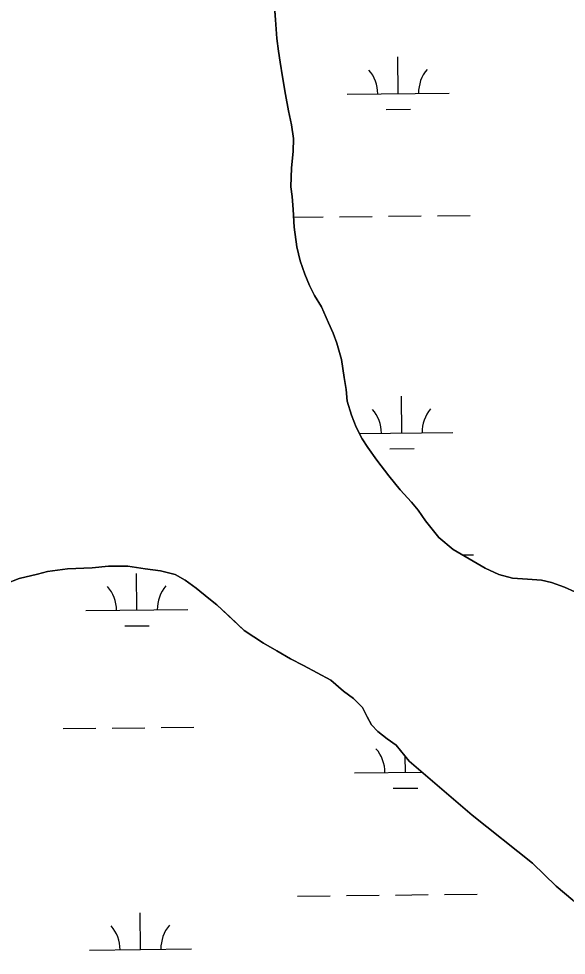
# Model space of a CAD drawing. Extents: x 3734862 to 3772949, y 391520 to 417239.
# Drawn here: x 3764747 to 3765283, y 405102 to 406020 of the extents above; entities that cross this region are included whole.
import ezdxf

# ---------------------------------------------------------------- set-up
doc = ezdxf.new("R2010")
doc.units = 0
doc.layers.add('V-TOPO-SHOR', color=7, linetype='Continuous')
doc.layers.add('V-WETL-SWMP', color=7, linetype='Continuous')

msp = doc.modelspace()

# ---------------------------------------------------------------- linework, layer by layer
at = {"layer": 'V-TOPO-SHOR'}
for p, q in [((3764992.31, 406097.85), (3764998.27, 406019.32)), ((3764998.27, 406019.32), (3764999.75, 406001.16)), ((3764999.75, 406001.16), (3765001.24, 405988.71)), ((3765001.24, 405988.71), (3765002.75, 405977.73)), ((3765002.75, 405977.73), (3765005.01, 405963.35)), ((3765005.01, 405963.35), (3765008.04, 405946.1)), ((3765008.04, 405946.1), (3765011.15, 405930.25)), ((3765011.15, 405930.25), (3765014.11, 405916.56)), ((3765014.11, 405916.56), (3765015.99, 405903.11)), ((3765015.99, 405903.11), (3765015.48, 405890.21)), ((3765015.48, 405890.21), (3765013.95, 405874.14)), ((3765013.95, 405874.14), (3765013.34, 405855.6)), ((3765013.34, 405855.6), (3765014.54, 405846.17)), ((3765014.54, 405846.17), (3765015.57, 405833.49)), ((3765015.57, 405833.49), (3765016.59, 405815.95)), ((3765016.59, 405815.95), (3765019.21, 405796.7)), ((3765019.21, 405796.7), (3765022.41, 405783.17)), ((3765022.41, 405783.17), (3765027.15, 405769.93)), ((3765027.15, 405769.93), (3765031.67, 405758.94)), ((3765031.67, 405758.94), (3765036.5, 405748.96)), ((3765036.5, 405748.96), (3765043.33, 405737.96)), ((3765043.33, 405737.96), (3765050.31, 405722.4)), ((3765050.31, 405722.4), (3765054.9, 405712.34)), ((3765054.9, 405712.34), (3765058.34, 405702.28)), ((3765058.34, 405702.28), (3765062.92, 405686.42)), ((3765062.92, 405686.42), (3765065.56, 405668.64)), ((3765065.56, 405668.64), (3765067.44, 405657.04)), ((3765067.44, 405657.04), (3765068.56, 405645.45)), ((3765068.56, 405645.45), (3765072.76, 405631.91)), ((3765072.76, 405631.91), (3765077.35, 405619.92)), ((3765077.35, 405619.92), (3765083.1, 405608.69)), ((3765083.1, 405608.69), (3765088.86, 405600.17)), ((3765088.86, 405600.17), (3765097.7, 405587.77)), ((3765097.7, 405587.77), (3765109.23, 405572.27)), ((3765109.23, 405572.27), (3765120.39, 405558.71)), ((3765120.39, 405558.71), (3765131.54, 405546.69)), ((3765131.54, 405546.69), (3765138.08, 405538.55)), ((3765138.08, 405538.55), (3765145.38, 405528.09)), ((3765145.38, 405528.09), (3765158.46, 405511.81)), ((3765158.46, 405511.81), (3765172.32, 405500.17)), ((3765172.32, 405500.17), (3765188.13, 405490.84)), ((3765188.13, 405490.84), (3765203.94, 405481.89)), ((3764794.36, 405481.33), (3764774.68, 405478.72)), ((3764818.51, 405482.14), (3764794.36, 405481.33)), ((3764834.62, 405483.86), (3764818.51, 405482.14)), ((3764853.4, 405483.79), (3764834.62, 405483.86)), ((3764870.38, 405481.04), (3764853.4, 405483.79)), ((3764885.57, 405479.2), (3764870.38, 405481.04)), ((3765203.94, 405481.89), (3765217.05, 405475.66)), ((3764746.92, 405471.67), (3764733.49, 405466.36)), ((3764764.83, 405476.08), (3764746.92, 405471.67)), ((3764774.68, 405478.72), (3764764.83, 405476.08)), ((3764899.87, 405475.57), (3764885.57, 405479.2)), ((3764909.69, 405470.16), (3764899.87, 405475.57)), ((3765217.05, 405475.66), (3765230.56, 405472.13)), ((3765230.56, 405472.13), (3765245.23, 405470.92)), ((3764920.39, 405462.07), (3764909.69, 405470.16)), ((3765245.23, 405470.92), (3765259.14, 405470.09)), ((3765259.14, 405470.09), (3765268.79, 405467.74)), ((3765268.79, 405467.74), (3765281.52, 405463.05)), ((3765281.52, 405463.05), (3765291.55, 405458.77)), ((3764932.87, 405452.19), (3764920.39, 405462.07)), ((3764940.9, 405445.9), (3764932.87, 405452.19)), ((3764953.37, 405434.23), (3764940.9, 405445.9)), ((3764967.63, 405420.76), (3764953.37, 405434.23)), ((3764986.37, 405408.17), (3764967.63, 405420.76)), ((3764999.75, 405400.96), (3764986.37, 405408.17)), ((3765013.14, 405392.86), (3764999.75, 405400.96)), ((3765025.63, 405386.55), (3765013.14, 405392.86)), ((3765039.02, 405379.35), (3765025.63, 405386.55)), ((3765052.41, 405372.14), (3765039.02, 405379.35)), ((3765064.89, 405361.36), (3765052.41, 405372.14)), ((3765074.7, 405354.17), (3765064.89, 405361.36)), ((3765083.61, 405345.19), (3765074.7, 405354.17)), ((3765088.05, 405336.23), (3765083.61, 405345.19)), ((3765092.49, 405328.17), (3765088.05, 405336.23)), ((3765098.73, 405321.88), (3765092.49, 405328.17)), ((3765107.64, 405314.69), (3765098.73, 405321.88)), ((3765116.56, 405308.4), (3765107.64, 405314.69)), ((3765129.43, 405292.61), (3765116.56, 405308.4)), ((3765191.21, 405239.63), (3765129.43, 405292.61)), ((3765250.31, 405192.81), (3765191.21, 405239.63)), ((3765273.37, 405170.13), (3765250.31, 405192.81)), ((3765289.67, 405156.36), (3765273.37, 405170.13))]:
    msp.add_line(p, q, dxfattribs=at)
for points in [[(3765291.55, 405458.77), (3765281.52, 405463.05), (3765268.79, 405467.74), (3765259.14, 405470.09), (3765245.23, 405470.92), (3765230.56, 405472.13), (3765217.05, 405475.66), (3765203.94, 405481.89), (3765188.13, 405490.84), (3765172.32, 405500.17), (3765158.46, 405511.81), (3765145.38, 405528.09), (3765138.08, 405538.55), (3765131.55, 405546.69), (3765120.39, 405558.71), (3765109.23, 405572.27), (3765097.7, 405587.77), (3765088.86, 405600.17), (3765083.1, 405608.69), (3765077.35, 405619.92), (3765072.76, 405631.91), (3765068.56, 405645.45), (3765067.44, 405657.04), (3765065.56, 405668.64), (3765062.92, 405686.42), (3765058.34, 405702.28), (3765054.9, 405712.34), (3765050.31, 405722.4), (3765043.33, 405737.96), (3765036.5, 405748.96), (3765031.67, 405758.94), (3765027.15, 405769.93), (3765022.41, 405783.17), (3765019.21, 405796.7), (3765016.59, 405815.95), (3765015.57, 405833.49), (3765014.54, 405846.17), (3765013.34, 405855.6), (3765013.95, 405874.14), (3765015.48, 405890.21), (3765015.99, 405903.11), (3765014.11, 405916.56), (3765011.15, 405930.25), (3765008.04, 405946.1), (3765005.01, 405963.35), (3765002.75, 405977.73), (3765001.24, 405988.71), (3764999.75, 406001.16), (3764998.27, 406019.32), (3764992.31, 406097.85)], [(3764733.49, 405466.36), (3764746.92, 405471.67), (3764764.83, 405476.08), (3764774.68, 405478.72), (3764794.36, 405481.33), (3764818.51, 405482.14), (3764834.62, 405483.86), (3764853.4, 405483.79), (3764870.38, 405481.04), (3764885.57, 405479.2), (3764899.87, 405475.57), (3764909.69, 405470.16), (3764920.39, 405462.07), (3764932.87, 405452.19), (3764940.9, 405445.9), (3764953.37, 405434.23), (3764967.63, 405420.76), (3764986.37, 405408.17), (3764999.75, 405400.96), (3765013.14, 405392.86), (3765025.63, 405386.55), (3765039.02, 405379.35), (3765052.41, 405372.14), (3765064.89, 405361.36), (3765074.7, 405354.17), (3765083.61, 405345.19), (3765088.05, 405336.23), (3765092.49, 405328.17), (3765098.73, 405321.88), (3765107.64, 405314.69), (3765116.56, 405308.4)], [(3765116.56, 405308.4), (3765129.43, 405292.61), (3765191.21, 405239.63), (3765250.31, 405192.81), (3765273.37, 405170.13), (3765289.67, 405156.36), (3765304.62, 405146.03), (3765314.13, 405137.77), (3765322.25, 405127.47), (3765332.42, 405115.8), (3765352.1, 405097.23)]]:
    msp.add_lwpolyline(points, dxfattribs=at)
at = {"layer": 'V-WETL-SWMP'}
for p, q in [((3765118.54, 405946.95), (3765118.16, 405982.95)), ((3765068.55, 405946.42), (3765168.54, 405947.48)), ((3765106.71, 405931.39), (3765130.71, 405931.65)), ((3765016.02, 405825.79), (3765044.97, 405826.09)), ((3765060.97, 405826.26), (3765092.97, 405826.6)), ((3765108.97, 405826.77), (3765140.97, 405827.11)), ((3765156.97, 405827.28), (3765188.96, 405827.61)), ((3765122.06, 405614.29), (3765121.68, 405650.29)), ((3765080.45, 405613.85), (3765172.06, 405614.82)), ((3765110.22, 405598.74), (3765134.22, 405598.99)), ((3765181.35, 405494.84), (3765192.48, 405494.96)), ((3764862.44, 405440.73), (3764862.06, 405476.73)), ((3764812.44, 405440.2), (3764912.44, 405441.26)), ((3764850.6, 405425.17), (3764874.6, 405425.42)), ((3764790.26, 405324.53), (3764822.25, 405324.86)), ((3764838.25, 405325.03), (3764870.25, 405325.37)), ((3764886.25, 405325.54), (3764918.25, 405325.88)), ((3765125.57, 405281.64), (3765125.4, 405297.55)), ((3765075.58, 405281.11), (3765142.02, 405281.81)), ((3765113.74, 405266.08), (3765137.73, 405266.33)), ((3765020, 405160.44), (3765052, 405160.78)), ((3765068, 405160.95), (3765100, 405161.29)), ((3765116, 405161.46), (3765148, 405161.8)), ((3765163.99, 405161.96), (3765195.99, 405162.3)), ((3764865.95, 405108.07), (3764865.57, 405144.07)), ((3764815.96, 405107.54), (3764915.95, 405108.6))]:
    msp.add_line(p, q, dxfattribs=at)
for points in [[(3765013.33, 405855.6), (3765013.95, 405874.14), (3765015.48, 405890.21), (3765015.99, 405903.11), (3765014.11, 405916.57), (3765011.15, 405930.25), (3765008.04, 405946.1), (3765005.01, 405963.35), (3765002.75, 405977.73), (3765001.25, 405988.71), (3764999.75, 406001.15), (3764998.27, 406019.32), (3764992.31, 406097.85)], [(3765291.55, 405458.77), (3765281.52, 405463.05), (3765268.79, 405467.74), (3765259.14, 405470.09), (3765245.23, 405470.92), (3765230.56, 405472.13), (3765217.05, 405475.66), (3765203.93, 405481.89), (3765188.13, 405490.84), (3765172.32, 405500.17), (3765158.46, 405511.82), (3765145.38, 405528.09), (3765138.08, 405538.55), (3765131.55, 405546.69), (3765120.39, 405558.71), (3765109.23, 405572.27), (3765097.7, 405587.77), (3765088.86, 405600.17), (3765083.1, 405608.69), (3765077.35, 405619.92), (3765072.76, 405631.91), (3765068.56, 405645.45), (3765067.44, 405657.04), (3765065.56, 405668.64), (3765062.92, 405686.42), (3765058.34, 405702.28), (3765054.9, 405712.34), (3765043.33, 405737.96), (3765036.5, 405748.96), (3765031.67, 405758.94), (3765027.15, 405769.93), (3765022.41, 405783.17), (3765019.22, 405796.7), (3765016.58, 405815.95), (3765015.57, 405833.49), (3765014.54, 405846.17), (3765013.33, 405855.6)], [(3764733.49, 405466.36), (3764746.92, 405471.68), (3764764.83, 405476.08), (3764774.68, 405478.73), (3764794.36, 405481.33), (3764818.51, 405482.14), (3764834.62, 405483.86), (3764853.4, 405483.79), (3764870.38, 405481.04), (3764885.57, 405479.2), (3764899.87, 405475.57), (3764909.69, 405470.16), (3764920.39, 405462.07), (3764940.9, 405445.9), (3764967.63, 405420.76), (3764986.37, 405408.16), (3764999.75, 405400.96), (3765013.14, 405392.86), (3765025.63, 405386.55), (3765052.41, 405372.14), (3765064.89, 405361.36), (3765074.7, 405354.17), (3765083.61, 405345.19), (3765088.05, 405336.23), (3765092.49, 405328.17), (3765098.72, 405321.88), (3765107.64, 405314.69), (3765116.56, 405308.4), (3765129.43, 405292.61), (3765191.21, 405239.63), (3765250.31, 405192.81), (3765273.37, 405170.13), (3765289.67, 405156.36)]]:
    msp.add_lwpolyline(points, dxfattribs=at)
for centre, start, end in [((3765063.3, 405946.84), 359.83336, 41.37702), ((3765173.78, 405948.01), 139.83336, 181.37702), ((3765066.81, 405614.18), 359.83336, 41.37702), ((3765177.29, 405615.35), 139.83336, 181.37702), ((3764807.2, 405440.62), 359.83336, 41.37702), ((3764917.68, 405441.79), 139.83336, 181.37702), ((3765070.33, 405281.53), 359.83336, 41.37702), ((3764921.19, 405109.13), 139.83336, 181.37702), ((3764810.71, 405107.96), 359.83336, 41.37702)]:
    msp.add_arc(centre, 35.25, start, end, dxfattribs=at)

doc.saveas('drawing.dxf')
